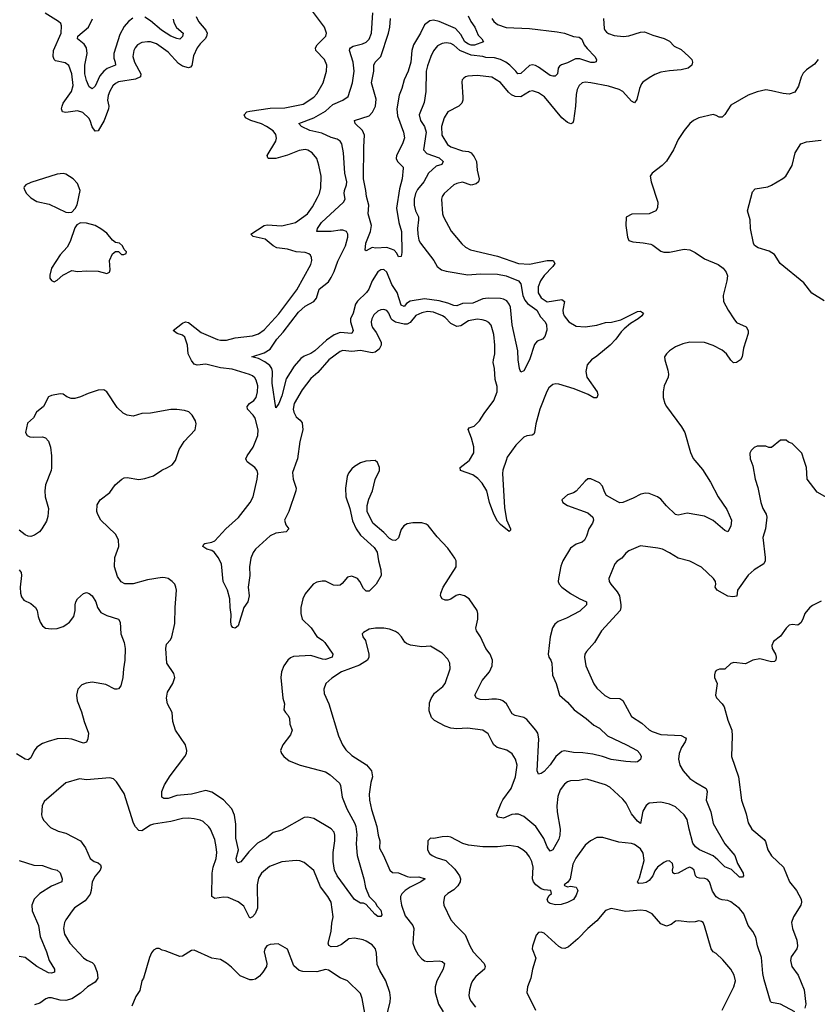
# Model space of a CAD drawing. Header units: inches. Extents: x 1843162 to 1959474, y 907081 to 1016326.
# Tile 271 of 656: x 1910673 to 1916143, y 926270 to 933022. Entities that reach past the tile are written whole.
import ezdxf

# ---------------------------------------------------------------- set-up
doc = ezdxf.new("R2010")
doc.units = ezdxf.units.IN
doc.header["$MEASUREMENT"] = 0
doc.layers.add('B9912', color=7, linetype='Continuous')
doc.layers.add('B9913', color=7, linetype='Continuous')

msp = doc.modelspace()

# ---------------------------------------------------------------- linework, layer by layer
at = {"layer": 'B9912', "color": 5}
for points, elevation in [([(1910891.2, 930000), (1910891, 929949), (1910888.3, 929930), (1910850, 929832.7), (1910844.5, 929790), (1910846.2, 929750), (1910869.2, 929670), (1910865.1, 929614.9), (1910855.8, 929584.2), (1910824.9, 929530), (1910808.4, 929510), (1910773.7, 929486.3), (1910750, 929478.9), (1910730, 929480.5), (1910710, 929489.6), (1910670, 929520.5)], 620), ([(1915303.6, 930000), (1915356.7, 929936.7), (1915410, 929850.4), (1915462.3, 929750), (1915523.2, 929663.2), (1915555.9, 929590), (1915550, 929549.3), (1915530.2, 929509.8), (1915510, 929518.3), (1915430, 929588.7), (1915370, 929618), (1915250, 929638.6), (1915190, 929624.4), (1915170, 929629.8), (1915107.9, 929687.9), (1915070, 929733.5), (1915047.3, 929750), (1914990, 929772.8), (1914965.1, 929774.9), (1914932.3, 929767.7), (1914880.3, 929739.7), (1914810, 929710.6), (1914790, 929709.8), (1914774.7, 929714.7), (1914698, 929758), (1914683.5, 929783.5), (1914670, 929824), (1914650, 929846), (1914590, 929874), (1914570, 929873.2), (1914550, 929857.2), (1914490.4, 929789.6), (1914470, 929777), (1914430, 929762.7), (1914391.3, 929730), (1914398, 929710), (1914430, 929690.7), (1914570, 929640.3), (1914603.6, 929610), (1914609.1, 929590), (1914602.4, 929570), (1914576.9, 929530), (1914560.5, 929479.6), (1914546.7, 929453.3), (1914530, 929438.7), (1914490, 929425.6), (1914450, 929398.3), (1914396.9, 929310), (1914385.1, 929274.9), (1914368, 929190), (1914366.9, 929170), (1914372.9, 929150), (1914391.7, 929130), (1914450, 929087.2), (1914510, 929052.3), (1914560.5, 929030), (1914561.3, 929010), (1914515.2, 928964.8), (1914422.8, 928917.2), (1914365, 928895), (1914343.8, 928876.2), (1914327.7, 928852.3), (1914310.1, 928789.9), (1914297.8, 928670), (1914300.8, 928650), (1914314.9, 928630), (1914322.2, 928610), (1914327.3, 928527.3), (1914352.6, 928470), (1914374.6, 928390), (1914430, 928342.8), (1914475.5, 928290), (1914559, 928230), (1914610, 928183.1), (1914650, 928163.7), (1914704.6, 928110), (1914835.5, 928050), (1914907.3, 928010), (1914925.5, 927990), (1914934.9, 927970), (1914930, 927949), (1914910, 927932.7), (1914894, 927930), (1914830, 927934.3), (1914730, 927947.6), (1914670, 927969.8), (1914604.4, 927984.4), (1914534.3, 927994.3), (1914470, 927997), (1914410, 928007.6), (1914390, 928002.7), (1914350, 927969.8), (1914310, 927911.1), (1914270, 927866.9), (1914250, 927851.8), (1914230, 927849), (1914222.6, 927870), (1914233.6, 928090), (1914226, 928130), (1914213.5, 928150), (1914150, 928223.1), (1914130, 928235.7), (1914070, 928249.8), (1914050, 928262), (1914012.4, 928330), (1913987.3, 928350), (1913970, 928357.8), (1913941.8, 928361.8), (1913910, 928363.2), (1913870, 928357.1), (1913830, 928360.9), (1913805.2, 928370), (1913794.5, 928390), (1913844.8, 928490), (1913896, 928550), (1913912.3, 928590), (1913916.1, 928630), (1913900.3, 928670), (1913869.1, 928710), (1913832.7, 928790), (1913805, 928830), (1913801.5, 928850), (1913814.9, 928910), (1913814.8, 928950), (1913809.8, 928970), (1913755.3, 929050), (1913722.4, 929070), (1913690, 929079.8), (1913667.1, 929072.9), (1913630, 929047.6), (1913610, 929040.2), (1913590, 929040.7), (1913569.7, 929050), (1913558.5, 929070), (1913561.5, 929090), (1913577.6, 929130), (1913667, 929270), (1913667, 929310), (1913658, 929330), (1913610, 929398), (1913535.6, 929475.6), (1913473.8, 929553.8), (1913461.5, 929561.5), (1913430, 929571.8), (1913370, 929571.8), (1913330, 929565.1), (1913306.4, 929550), (1913290, 929526), (1913271.8, 929468.2), (1913249.1, 929450.9), (1913230, 929451.9), (1913210, 929464.4), (1913170, 929506), (1913095.1, 929570), (1913056.3, 929650), (1913055.8, 929690), (1913066.6, 929733.4), (1913092.8, 929790), (1913111.3, 929868.7), (1913141.2, 929930), (1913141.2, 929950), (1913125.6, 929985.6), (1913110, 929999), (1913046.4, 929993.6), (1913010, 929984), (1912970, 929957.2), (1912950, 929941.2), (1912927.3, 929912.7), (1912919.3, 929890), (1912906.7, 929810), (1912910.3, 929750.4), (1912938, 929670), (1912954.4, 929585.6), (1912980.4, 929530), (1913010, 929486.4), (1913103.1, 929403.1), (1913124.9, 929370), (1913134, 929310), (1913150.2, 929250), (1913152.3, 929210), (1913118, 929150), (1913070, 929104), (1913050, 929103.5), (1913030, 929120.5), (1913006, 929170), (1912990.4, 929190.4), (1912950, 929205.5), (1912921.9, 929198.1), (1912885.4, 929154.6), (1912870, 929145), (1912850, 929141.3), (1912824.9, 929144.9), (1912770, 929171.3), (1912747.6, 929172.4), (1912710, 929164.4), (1912684.9, 929150), (1912630, 929084.5), (1912615.2, 929050), (1912600.2, 928990), (1912600.3, 928950), (1912610.3, 928910), (1912672.6, 928852.6), (1912710, 928792), (1912750, 928766.4), (1912765.3, 928750), (1912820.7, 928670), (1912816, 928650), (1912770, 928635.6), (1912750, 928636.2), (1912670, 928662), (1912550, 928655), (1912530, 928646.2), (1912511.6, 928630), (1912484.7, 928590), (1912467.2, 928550), (1912464.1, 928510), (1912478, 928370), (1912489.2, 928330), (1912485.2, 928290), (1912494.7, 928270), (1912514.3, 928250), (1912523.5, 928230), (1912525.6, 928190), (1912542.2, 928150), (1912530, 928118.7), (1912476.3, 928050), (1912462, 928010), (1912467.3, 927990), (1912484, 927970), (1912520.2, 927940.2), (1912597.3, 927910), (1912770, 927865.2), (1912803.2, 927843.2), (1912866.5, 927786.5), (1912873.4, 927770), (1912883.8, 927690), (1912916.8, 927610), (1912970.9, 927510.9), (1912978, 927490), (1912984.8, 927435.2), (1912980.2, 927370), (1912987.5, 927290), (1913033.1, 927130), (1913043.7, 927070), (1913069, 927009), (1913110, 926967.7), (1913124, 926944), (1913150, 926914.9), (1913155.6, 926884.4), (1913150, 926872.7), (1913130, 926871.8), (1913108.2, 926888.2), (1913050, 926955.1), (1913030, 926962.7), (1913010, 926964), (1912970, 926989.4), (1912849.8, 927150), (1912831.8, 927190), (1912823.4, 927250), (1912822.9, 927310), (1912833.2, 927390), (1912834.3, 927430), (1912829.9, 927449.9), (1912810, 927472.7), (1912690, 927545), (1912650, 927554), (1912624.4, 927550), (1912470, 927463.5), (1912410, 927448.3), (1912366.4, 927410), (1912304.3, 927375.7), (1912243.6, 927316.4), (1912190, 927247.1), (1912170, 927239.6), (1912162.6, 927250), (1912158.2, 927270), (1912172.6, 927330), (1912155.8, 927410), (1912154.4, 927505.6), (1912146.7, 927566.7), (1912127, 927610), (1912070, 927671.6), (1911990, 927724.5), (1911950, 927736.1), (1911850.6, 927710.5), (1911750, 927702.3), (1911690, 927682.2), (1911661.8, 927681.8), (1911646.6, 927690), (1911647, 927730), (1911665.7, 927774.3), (1911704.4, 927835.6), (1911805.1, 927970), (1911816.5, 927990), (1911819.4, 928010), (1911808.8, 928050), (1911741.6, 928150), (1911723.7, 928210), (1911719.1, 928270), (1911686.4, 928330), (1911678.8, 928370), (1911687.3, 928410), (1911723.5, 928470), (1911736.9, 928510), (1911730, 928538), (1911681.1, 928610), (1911674.3, 928710), (1911680.4, 928739.6), (1911706.6, 928770), (1911715.6, 928790), (1911737.7, 928882.3), (1911738.3, 928990), (1911747.8, 929110), (1911744.2, 929130), (1911737, 929150), (1911719.3, 929170), (1911690, 929189.5), (1911670, 929195.6), (1911650, 929196.9), (1911550, 929181.2), (1911450, 929152.9), (1911393.6, 929153.6), (1911367.9, 929167.9), (1911343.3, 929203.3), (1911322.7, 929270), (1911325.4, 929334.6), (1911352.4, 929410), (1911350, 929454), (1911330, 929493.6), (1911229.1, 929589.1), (1911207.8, 929627.8), (1911202.8, 929650), (1911204.9, 929695.1), (1911223.5, 929730), (1911290, 929780.3), (1911328.5, 929831.5), (1911373.3, 929870), (1911390, 929879.2), (1911410, 929882.9), (1911490, 929869), (1911530, 929874.9), (1911590, 929894.9), (1911646.4, 929933.6), (1911686, 929950), (1911718, 929970), (1911741.7, 929998.3), (1911742.2, 930000)], 620), ([(1912573.4, 930000), (1912543.1, 929916.9), (1912547.7, 929870), (1912568.2, 929810), (1912567.3, 929790), (1912519.7, 929650), (1912489.5, 929590), (1912497.9, 929557.9), (1912518.7, 929530), (1912500.7, 929510), (1912430, 929500.2), (1912390, 929481.9), (1912290, 929391.7), (1912273, 929367.1), (1912257.5, 929330), (1912247.8, 929270), (1912250.2, 929209.8), (1912239.1, 929130), (1912245.5, 929070), (1912242, 929050), (1912236.3, 929030), (1912208.8, 928990), (1912170, 928866), (1912150, 928849.2), (1912134.5, 928854.5), (1912126.4, 928866.4), (1912121, 928890), (1912122, 928942), (1912115.1, 928990), (1912114.3, 929050), (1912097.7, 929110), (1912069.2, 929170), (1912056.3, 929290), (1912034.7, 929334.7), (1912007.9, 929367.9), (1911990, 929381.4), (1911956, 929390), (1911929.7, 929410.4), (1911934.8, 929425.2), (1911942, 929430), (1911990, 929438.5), (1912011.3, 929448.7), (1912087.4, 929530), (1912172.8, 929607.2), (1912253.5, 929710), (1912274.8, 929750), (1912302, 929870), (1912305.7, 929910), (1912300.3, 929930), (1912285, 929950), (1912233.3, 929990), (1912228, 930000)], 580), ([(1915686.6, 930000), (1915701.4, 929961.4), (1915717.3, 929870), (1915734.6, 929814.6), (1915755.5, 929710), (1915770.6, 929670), (1915791.9, 929631.9), (1915797.1, 929610), (1915787, 929530), (1915770.3, 929470), (1915785.7, 929334.3), (1915784.9, 929310), (1915777.1, 929290), (1915710, 929249.7), (1915670, 929213.3), (1915595.5, 929110), (1915592.2, 929067.8), (1915563.2, 929063.2), (1915530, 929069.3), (1915456, 929110), (1915442.9, 929130), (1915447, 929150), (1915444.5, 929170), (1915432.3, 929190), (1915350, 929267), (1915270, 929309.3), (1915190, 929329.6), (1915130, 929366.6), (1915082, 929390), (1915050, 929398.4), (1914930, 929413.6), (1914850, 929379.6), (1914830, 929363.7), (1914802.8, 929330), (1914770, 929309.3), (1914755.5, 929290), (1914712.7, 929190), (1914716.4, 929170), (1914726.7, 929150), (1914770, 929098.7), (1914785.6, 929070), (1914796.5, 929010), (1914796.5, 928990), (1914790.2, 928970), (1914663.1, 928830), (1914614.9, 928750), (1914560.4, 928690), (1914548.8, 928670), (1914547.2, 928650), (1914555.3, 928590), (1914610, 928467.3), (1914630, 928438), (1914686.6, 928386.6), (1914721, 928370), (1914790, 928366.3), (1914810, 928354), (1914870, 928244.4), (1914939, 928199), (1914990, 928153.1), (1915010, 928141.3), (1915070, 928121.1), (1915210, 928113.2), (1915238.2, 928098.2), (1915243.7, 928090), (1915237.7, 928070), (1915211.3, 928030), (1915195.5, 927990), (1915192.3, 927950), (1915200.7, 927910), (1915222.8, 927870), (1915270, 927818.4), (1915310, 927790.2), (1915381.1, 927750), (1915387.2, 927730), (1915381.4, 927670), (1915412.2, 927590), (1915427.9, 927510), (1915509.5, 927369.5), (1915577.7, 927290), (1915594.9, 927234.9), (1915633.7, 927170), (1915636.3, 927150), (1915630, 927141.2), (1915610, 927142.9), (1915554.1, 927194.1), (1915510, 927212.8), (1915461.7, 927261.7), (1915428, 927288), (1915336.2, 927330), (1915307.1, 927350), (1915290, 927376), (1915263.5, 927470), (1915250, 927538.4), (1915230, 927569.7), (1915170, 927624.4), (1915130, 927642.2), (1915070, 927655.8), (1914990, 927649.6), (1914970, 927632.3), (1914946.2, 927593.8), (1914930, 927509.4), (1914910, 927526), (1914870, 927576.9), (1914831.7, 927650), (1914810, 927677.7), (1914719.4, 927759.4), (1914690, 927775.4), (1914570, 927810.8), (1914550, 927813.1), (1914510, 927804.5), (1914450, 927803.5), (1914430, 927795.4), (1914410, 927778.9), (1914379.8, 927740.2), (1914364.3, 927695.7), (1914357.7, 927630), (1914359, 927590), (1914378.7, 927470), (1914377.8, 927430), (1914370, 927401.6), (1914330, 927329.6), (1914310, 927320.9), (1914290, 927349.6), (1914267, 927407), (1914211.7, 927490), (1914130, 927558.2), (1914093.4, 927573.4), (1914070, 927575), (1914048.4, 927571.6), (1913990, 927546.5), (1913953.9, 927553.9), (1913944.1, 927564.1), (1913942, 927570), (1913975.3, 927650), (1913987.3, 927672.7), (1914044.4, 927750), (1914073.1, 927830), (1914084.4, 927910), (1914073.8, 927950), (1914050, 927988), (1914013.3, 928013.3), (1913948.3, 928030), (1913925.7, 928050), (1913912.6, 928070), (1913885.8, 928125.8), (1913850, 928149.7), (1913743.6, 928163.6), (1913670, 928159), (1913630, 928162.9), (1913590, 928178.2), (1913516.6, 928216.6), (1913496, 928236), (1913481.5, 928281.4), (1913483.5, 928336.5), (1913494.1, 928365.9), (1913517, 928403), (1913574, 928450), (1913591.2, 928470), (1913625.1, 928570), (1913622, 928610), (1913610, 928637.2), (1913570, 928677.2), (1913490, 928725.2), (1913430, 928722), (1913353.6, 928733.6), (1913325.1, 928745.1), (1913314.2, 928754.2), (1913292.3, 928790), (1913270, 928812.3), (1913250, 928826), (1913210, 928842.7), (1913170, 928849.2), (1913114, 928850), (1913070, 928842.7), (1913030, 928819), (1913021, 928810), (1913026, 928790), (1913044.1, 928764.1), (1913066.7, 928670), (1913066.3, 928650), (1913057, 928630), (1913004.2, 928595.8), (1912880.4, 928550), (1912812.4, 928507.6), (1912773, 928470), (1912759.3, 928430), (1912761.7, 928401.7), (1912793, 928330), (1912859.1, 928110), (1912886, 928050), (1912910, 928015.5), (1912950, 927975.8), (1913052, 927912), (1913086.7, 927870), (1913091.5, 927830), (1913080.2, 927790), (1913069.1, 927710), (1913071.3, 927670), (1913084.9, 927604.9), (1913123.2, 927490), (1913130.9, 927430), (1913142.2, 927390), (1913140.5, 927340.4), (1913167.5, 927290), (1913210.2, 927190.2), (1913230, 927173.1), (1913270, 927172.7), (1913330, 927145.3), (1913350, 927141), (1913410, 927145), (1913453, 927130), (1913423.1, 927110), (1913350, 927074.2), (1913316, 927050), (1913293.2, 927026.8), (1913285, 927010), (1913284.3, 926990), (1913291.8, 926950), (1913315.7, 926875.7), (1913368.1, 926810), (1913375.5, 926790), (1913369.2, 926690), (1913382, 926650), (1913405.8, 926610), (1913430, 926582), (1913450, 926567.2), (1913470, 926562.6), (1913549.2, 926569.2), (1913570, 926564.6), (1913587, 926550), (1913576.5, 926510), (1913533, 926430), (1913521.4, 926390), (1913523, 926350), (1913544.3, 926270), (1913577.8, 926217.8)], 640), ([(1914009.3, 930000), (1913986.6, 929933.4), (1913984, 929910), (1913997, 929677), (1914012.6, 929592.6), (1914038.4, 929530), (1914038, 929522), (1914030, 929513.2), (1913970, 929559.2), (1913950, 929582.6), (1913925.2, 929630), (1913894.8, 929710), (1913875.9, 929790), (1913844.3, 929844.3), (1913814.6, 929874.6), (1913779.8, 929899.8), (1913697, 929930), (1913693.6, 929950), (1913754.9, 930000)], 580), ([(1916210, 929743.5), (1916142.6, 929782.6), (1916073.3, 929870), (1916069.4, 929950), (1916053.3, 930000)], 640), ([(1910669.1, 929249.1), (1910682, 929230), (1910684.9, 929210), (1910676.5, 929130), (1910678, 929090), (1910685.1, 929065.1), (1910701.5, 929041.5), (1910750, 929018.4), (1910781.3, 928990), (1910792, 928970), (1910798.9, 928930), (1910812.2, 928890), (1910830, 928865.5), (1910850.3, 928850.3), (1910890, 928844.2), (1910930, 928847.4), (1910970, 928860.3), (1910990, 928872.2), (1911013.6, 928890), (1911043.6, 928930), (1911053.3, 928970), (1911052, 929010), (1911057, 929030), (1911069.4, 929050), (1911110, 929087.3), (1911130, 929094), (1911150, 929087.3), (1911170, 929070.7), (1911195.5, 929030), (1911206.7, 928990), (1911230, 928957.6), (1911270, 928936.5), (1911350, 928910.5), (1911361.3, 928890), (1911365.7, 928810), (1911390.2, 928750.2), (1911394.9, 928710), (1911394.6, 928630), (1911384.2, 928570), (1911380.3, 928510), (1911365.3, 928454.7), (1911350, 928432.7), (1911342, 928430), (1911324, 928430), (1911262.3, 928462.2), (1911170, 928479.7), (1911127.6, 928472.4), (1911099.2, 928460.8), (1911070.4, 928430), (1911061.1, 928390), (1911065.7, 928350), (1911096.6, 928276.6), (1911114.4, 928210), (1911144.9, 928130), (1911139, 928090), (1911130, 928067.3), (1911110, 928061.7), (1911030, 928088.1), (1910987.5, 928092.5), (1910930, 928089.8), (1910867.3, 928072.7), (1910830, 928058.3), (1910790, 928032.6), (1910771.7, 928008.3), (1910750, 927959.6), (1910730, 927946.4), (1910710, 927950.9), (1910650, 927987.4)], 620), ([(1916170, 929034), (1916110, 929004), (1916090, 928989), (1916057.3, 928950), (1916044, 928910), (1916030, 928885.2), (1916010, 928869), (1915970, 928874), (1915950, 928869), (1915930, 928849), (1915890, 928794), (1915842.8, 928757.2), (1915830.6, 928730), (1915833, 928710), (1915855.5, 928670), (1915860.7, 928650), (1915858.8, 928630), (1915850, 928621.2), (1915830, 928619.3), (1915750, 928638), (1915702, 928630), (1915650, 928604), (1915570, 928614), (1915550, 928608), (1915510, 928568), (1915472.7, 928567.3), (1915450, 928558), (1915442, 928550), (1915438, 928530), (1915438, 928510), (1915456, 928470), (1915444.7, 928390), (1915451.1, 928371.1), (1915490, 928331), (1915504, 928310), (1915530, 928218), (1915556.4, 928150), (1915559.5, 928110), (1915554, 927970), (1915602.4, 927830), (1915624.4, 927670), (1915656, 927576), (1915670, 927514.8), (1915694.9, 927470), (1915779.6, 927399.6), (1915787.3, 927387.3), (1915804.9, 927330), (1915828.6, 927288.6), (1915912.2, 927210), (1915953, 927110), (1916001.7, 927050), (1916031.6, 926990), (1916036, 926970), (1916030.3, 926950), (1915980.8, 926870), (1915967.1, 926830), (1915972.1, 926790), (1916001.8, 926710), (1916007.4, 926670), (1916002, 926650), (1915965.1, 926594.9), (1915959, 926570), (1915969.2, 926529.2), (1916013, 926470), (1916053.7, 926370), (1916064.4, 926270), (1916057.6, 926242.4)], 660), ([(1913186, 926174), (1913212.5, 926287.5), (1913215.1, 926315.1), (1913210.5, 926350), (1913184.7, 926430), (1913141.8, 926501.8), (1913124.1, 926544.1), (1913120.2, 926620.2), (1913112.2, 926650), (1913090, 926677.6), (1913050, 926702.2), (1913027.6, 926712.4), (1912970, 926724.5), (1912930, 926718.4), (1912879.6, 926680.4), (1912850, 926666.3), (1912810, 926664.4), (1912792.3, 926672.2), (1912787.8, 926690), (1912809.1, 926770), (1912813, 926827), (1912822, 926870), (1912809.8, 926970), (1912786.6, 927010), (1912736.4, 927076.4), (1912690, 927186.6), (1912622.6, 927242.6), (1912594.1, 927254.2), (1912570, 927256.3), (1912470, 927246.6), (1912386, 927214), (1912330.4, 927170), (1912310, 927135.1), (1912300.6, 927090), (1912303.9, 926930), (1912287.9, 926890), (1912270, 926869.7), (1912250, 926860.5), (1912210, 926943.5), (1912170, 926973.7), (1912103.3, 927003.3), (1912070, 927004.8), (1912010, 926996), (1911989.8, 927009.8), (1911992.5, 927170), (1911999.5, 927210), (1912020.3, 927270), (1912023.8, 927310), (1912019.3, 927350), (1912010, 927401.2), (1911981.1, 927470), (1911970, 927487.3), (1911930, 927522.9), (1911910, 927533), (1911870, 927543), (1911830, 927546.9), (1911790, 927543.9), (1911710, 927522.7), (1911590, 927505.3), (1911570, 927497.6), (1911510, 927460.5), (1911490, 927461.6), (1911465.9, 927485.9), (1911452.3, 927512.2), (1911390, 927715.3), (1911336.6, 927796.6), (1911315.6, 927815.6), (1911290, 927823.7), (1911130, 927809.5), (1911083.4, 927816.6), (1910990, 927789), (1910839.9, 927660.1), (1910826, 927630), (1910823, 927570), (1910827.7, 927550), (1910839.1, 927530), (1910883.4, 927483.4), (1910937.5, 927457.5), (1910990, 927443), (1911090.3, 927390.3), (1911123.4, 927343.4), (1911154.9, 927270), (1911184, 927250), (1911210, 927240.3), (1911226, 927226), (1911230.3, 927210), (1911224.4, 927190), (1911190, 927148.3), (1911169.3, 927110), (1911163.2, 927050), (1911155.8, 927024.2), (1911120.8, 926979.2), (1911049.2, 926930.8), (1911032.7, 926910), (1910988.5, 926850), (1910979.5, 926830), (1910973.7, 926790), (1910980.3, 926750), (1911016.4, 926690), (1911110, 926588.5), (1911132.3, 926572.3), (1911170, 926556.9), (1911183.5, 926543.5), (1911203.8, 926490), (1911209.1, 926450), (1911190, 926421.7), (1911137.6, 926390), (1911090, 926346.2), (1911030, 926308.6), (1910990, 926297.2), (1910950, 926299.2), (1910890, 926314.7), (1910870, 926314.7), (1910852, 926308), (1910810, 926278), (1910774.6, 926265.4)], 640), ([(1915990, 926218), (1915890, 926271.8), (1915830, 926282.7), (1915821.2, 926290), (1915778.3, 926438.3), (1915770, 926482), (1915761.3, 926590), (1915732.9, 926670), (1915721.2, 926730), (1915700.9, 926770), (1915668.4, 926810), (1915640.3, 926890), (1915610, 926926), (1915550, 926972.2), (1915530, 926981.8), (1915490, 926986.1), (1915470, 926993), (1915450, 927007), (1915425.5, 927045.5), (1915405, 927110), (1915390, 927125.8), (1915372.8, 927132.8), (1915335, 927135), (1915320.2, 927140.2), (1915308.8, 927150), (1915298, 927190), (1915283.6, 927203.6), (1915270, 927209.7), (1915250, 927203.9), (1915190, 927168.2), (1915164.1, 927164.1), (1915151.5, 927171.5), (1915149.7, 927190), (1915154.5, 927210), (1915150, 927235.1), (1915130, 927254), (1915110, 927251.6), (1915090, 927242.4), (1915047.9, 927210), (1915030, 927184.2), (1915015.3, 927150), (1914990, 927119.9), (1914970, 927106.4), (1914950, 927099.9), (1914919.1, 927099.1), (1914908.9, 927110), (1914923.1, 927136.9), (1914956.4, 927256.4), (1914950, 927307), (1914930, 927336.4), (1914890, 927365.1), (1914870, 927372.1), (1914780.9, 927380.9), (1914673.1, 927413.1), (1914630, 927413.6), (1914588.7, 927391.3), (1914550, 927360.9), (1914487.1, 927272.9), (1914467.1, 927230), (1914448.2, 927130), (1914433, 927107), (1914407.3, 927090), (1914410, 927084.4), (1914430, 927076.1), (1914450, 927081.1), (1914490, 927072.4), (1914500.1, 927050), (1914490, 927017.7), (1914470, 926989.8), (1914430, 926968.3), (1914386.3, 926953.7), (1914347.4, 926952.6), (1914310, 926961.3), (1914296.5, 926970), (1914291, 926990), (1914303.9, 927016.1), (1914319.3, 927030), (1914314.5, 927050), (1914270, 927054.9), (1914250, 927062.4), (1914212.9, 927090), (1914197.4, 927110), (1914190.7, 927130), (1914195.5, 927210), (1914185.7, 927250), (1914170, 927280.7), (1914150, 927305.6), (1914123.7, 927330), (1914090, 927349.6), (1914030, 927358.7), (1913950, 927349.6), (1913850, 927349.7), (1913750, 927361.1), (1913712.5, 927372.5), (1913630, 927416), (1913610, 927421.2), (1913570, 927419), (1913513.7, 927406.3), (1913490, 927409), (1913471, 927390), (1913470.6, 927330), (1913483.9, 927303.9), (1913501, 927290), (1913530, 927276.3), (1913595.8, 927255.8), (1913657.4, 927197.4), (1913690.1, 927150.1), (1913695.9, 927130), (1913693.4, 927110), (1913677.4, 927082.6), (1913650, 927054.3), (1913608.5, 927030), (1913586.7, 927010), (1913578.4, 926970), (1913581.6, 926950), (1913630.5, 926850), (1913663, 926810), (1913727.1, 926747.1), (1913759.1, 926670), (1913782.8, 926630), (1913858, 926550), (1913865.8, 926530), (1913860.2, 926510), (1913800.4, 926459.6), (1913777.4, 926430), (1913768.9, 926410), (1913758, 926370), (1913754, 926330), (1913757.6, 926310), (1913768.4, 926290), (1913798.7, 926250)], 660), ([(1910670, 927255.6), (1910770, 927224.1), (1910830, 927221.5), (1910890, 927198.2), (1910930, 927190.2), (1910950, 927172.4), (1910963.6, 927130), (1910962.4, 927110), (1910890, 927079), (1910810.2, 927030), (1910771.9, 926990), (1910755.6, 926950), (1910757.7, 926910), (1910801.7, 926810), (1910814, 926734.1), (1910856.8, 926630), (1910875.4, 926570), (1910910.3, 926510), (1910910.4, 926490), (1910890, 926483.5), (1910870, 926486.4), (1910789.9, 926529.9), (1910709.5, 926590), (1910670, 926598.7)], 620), ([(1915490.7, 926229.3), (1915571.3, 926390), (1915582.4, 926430), (1915573.6, 926470), (1915549.5, 926510), (1915495.6, 926575.6), (1915450, 926618), (1915429.2, 926630), (1915415.1, 926650), (1915370, 926808.7), (1915359.3, 926830), (1915350, 926838), (1915330, 926842), (1915304.7, 926835.3), (1915270, 926833.6), (1915190, 926842.9), (1915170, 926839.5), (1915142, 926818), (1915110, 926806.6), (1915070, 926822), (1915009.7, 926889.6), (1914970, 926911.2), (1914930, 926915.4), (1914830, 926906.9), (1914730, 926926), (1914690, 926913.2), (1914630, 926842.7), (1914570, 926789.5), (1914501.7, 926718.3), (1914437, 926663), (1914412.1, 926652.1), (1914390, 926655.6), (1914370, 926667.3), (1914270, 926757.2), (1914250, 926765.2), (1914230, 926762), (1914215.3, 926744.7), (1914190.5, 926669.5), (1914187.7, 926650), (1914212.8, 926587.2), (1914190.4, 926510), (1914179.3, 926450), (1914154.9, 926390), (1914150.5, 926350), (1914210.4, 926230)], 680), ([(1913039.1, 926210), (1913021.6, 926310), (1913010, 926344), (1912921.2, 926430), (1912870, 926452.6), (1912790, 926504.7), (1912770.5, 926509.5), (1912710, 926492.4), (1912615.5, 926495.5), (1912590, 926501.1), (1912553.6, 926533.6), (1912510, 926648.7), (1912445.2, 926685.2), (1912390, 926679.5), (1912367.7, 926670), (1912354, 926650), (1912348.4, 926630), (1912368, 926550), (1912364.9, 926530), (1912340.5, 926490), (1912317.1, 926462.9), (1912290, 926443), (1912270, 926436.9), (1912250, 926437.6), (1912184.9, 926464.9), (1912124.4, 926524.4), (1912090, 926552.7), (1912050, 926577.2), (1911990, 926586), (1911870, 926640.7), (1911850, 926638.4), (1911790, 926601.2), (1911770, 926597.2), (1911670, 926637.2), (1911650, 926641.2), (1911630, 926652.7), (1911610, 926653.2), (1911590, 926642), (1911576.8, 926623.2), (1911562.8, 926590), (1911522, 926450), (1911510.6, 926430), (1911495.6, 926364.4), (1911470, 926324), (1911442.4, 926257.6)], 660)]:
    msp.add_lwpolyline(points, dxfattribs=dict(at, elevation=elevation))
at = {"layer": 'B9913', "color": 5}
for points, elevation in [([(1911883.2, 933043.2), (1911898, 933010), (1911950.2, 932950), (1911957.5, 932930), (1911953.8, 932906.2), (1911944.7, 932890), (1911910, 932856.8), (1911889.4, 932830), (1911865, 932775), (1911852.7, 932707.3), (1911844.3, 932695.7), (1911830, 932691.4), (1911790, 932702.9), (1911761, 932721), (1911690, 932798.4), (1911610, 932856.2), (1911570.3, 932869.7), (1911550, 932870.8), (1911510, 932865.1), (1911481.3, 932850), (1911464, 932830), (1911454.9, 932810), (1911447.8, 932770), (1911459.8, 932730), (1911503.2, 932650), (1911502.3, 932630), (1911466.4, 932613.6), (1911350, 932595.4), (1911330, 932585), (1911312.3, 932567.7), (1911290, 932531.2), (1911278.6, 932501.4), (1911275.8, 932470), (1911283.5, 932430), (1911281.9, 932410), (1911250.9, 932330), (1911210, 932259.7), (1911190, 932256.3), (1911170, 932287.3), (1911156.1, 932330), (1911146, 932346), (1911104.5, 932384.5), (1911070, 932395.8), (1910990, 932384.5), (1910966, 932390), (1910959.8, 932410), (1910963, 932430), (1910971.2, 932450), (1911028.6, 932530), (1911038.5, 932570), (1911030.4, 932650.4), (1911010, 932707.6), (1910984.9, 932724.9), (1910919.3, 932739.3), (1910908.3, 932748.3), (1910901.5, 932770), (1910904.9, 932810), (1910955.9, 932930), (1910960.1, 932980.1), (1910954.8, 932994.8), (1910939.6, 933010), (1910846.9, 933066.9)], 580), ([(1912228, 930000), (1912222.7, 930010), (1912231.8, 930030), (1912274.5, 930090), (1912304.9, 930170), (1912308.5, 930210), (1912286.9, 930290), (1912273.7, 930310), (1912235.3, 930350), (1912231.9, 930370), (1912248.6, 930390), (1912279.2, 930410), (1912293.8, 930430), (1912304.2, 930470), (1912306, 930510), (1912295, 930550), (1912285.4, 930565.4), (1912270, 930579.8), (1912249.3, 930589.3), (1912130, 930625), (1912050, 930633.5), (1911950, 930660.2), (1911890, 930653.2), (1911870, 930659.4), (1911850, 930684.4), (1911828.2, 930730), (1911823.4, 930790), (1911804.9, 930845), (1911790, 930859.3), (1911753.2, 930870), (1911724.5, 930890), (1911790, 930941.2), (1911810, 930950.2), (1911830, 930945.4), (1911917.9, 930877.9), (1912030, 930828.3), (1912050, 930824.3), (1912090, 930823.7), (1912150, 930840.1), (1912270, 930854.8), (1912310, 930866.8), (1912350, 930894.2), (1912450, 931004.5), (1912573.8, 931170), (1912670, 931342), (1912675.8, 931370), (1912674.5, 931390), (1912666.8, 931406.8), (1912655.8, 931415.8), (1912630, 931424.4), (1912570, 931429.9), (1912510, 931448.1), (1912437.4, 931457.4), (1912411.8, 931471.8), (1912356.5, 931516.4), (1912274.7, 931534.7), (1912258, 931550), (1912349.8, 931610), (1912370, 931616.2), (1912470, 931607.2), (1912564.2, 931630), (1912646.2, 931690), (1912680.4, 931739.6), (1912716.3, 931803.7), (1912728.8, 931830), (1912738.4, 931870), (1912739.3, 931950), (1912725.2, 932025.2), (1912709.8, 932069.8), (1912678.7, 932110), (1912650, 932126.6), (1912630, 932131.6), (1912590, 932124.6), (1912510, 932092.5), (1912430, 932070.5), (1912379.3, 932070), (1912374, 932074), (1912369.8, 932090), (1912429, 932190), (1912433.5, 932210), (1912430, 932233.6), (1912410, 932258.7), (1912366, 932290), (1912330, 932306.7), (1912258.9, 932330), (1912221.3, 932350), (1912212.8, 932370), (1912230.7, 932389.3), (1912250, 932394.6), (1912390, 932415.2), (1912490, 932416.6), (1912617.2, 932442.9), (1912690, 932491.3), (1912710, 932514), (1912754.5, 932590), (1912777.8, 932670), (1912780.3, 932710), (1912762.6, 932750), (1912704.2, 932810), (1912700.5, 932830), (1912712.8, 932850), (1912771.6, 932910), (1912777.6, 932930), (1912764.2, 932970), (1912680.9, 933080.9)], 580), ([(1913910.2, 933030), (1913924.7, 933010), (1913950, 932989.4), (1914010, 932968.2), (1914170, 932962.6), (1914358.5, 932938.5), (1914410, 932929.5), (1914470, 932906.3), (1914510, 932901.7), (1914527.3, 932887.3), (1914544.7, 932850), (1914564.5, 932824.5), (1914616.4, 932770), (1914627.7, 932750), (1914626.4, 932733.6), (1914612.3, 932727.7), (1914590, 932727.2), (1914513.6, 932753.6), (1914485.7, 932754.3), (1914430, 932725), (1914387.7, 932712.3), (1914376, 932704), (1914366.5, 932690), (1914361.1, 932650), (1914345.5, 932634.5), (1914330, 932633.7), (1914310, 932640.3), (1914230, 932696.5), (1914210, 932708.1), (1914190, 932712.8), (1914170, 932706.6), (1914110, 932653.3), (1914090, 932649.7), (1914075.3, 932670), (1914033.5, 932710), (1914007.8, 932730), (1913970, 932749.3), (1913930, 932759.6), (1913870, 932761.7), (1913849.3, 932769.3), (1913770, 932777.5), (1913691, 932811), (1913650, 932848), (1913630, 932859.3), (1913596.9, 932863.1), (1913570, 932859.7), (1913538.2, 932841.8), (1913511.5, 932808.5), (1913492.1, 932770), (1913470, 932704.5), (1913461.3, 932670), (1913457.3, 932530), (1913447.1, 932452.9), (1913411.7, 932370), (1913422.2, 932330), (1913450, 932288.7), (1913461.5, 932250), (1913443.2, 932130), (1913464.9, 932104.9), (1913550, 932075.1), (1913578, 932050), (1913567.7, 932030), (1913530, 932017.8), (1913477.1, 931970), (1913444.6, 931910), (1913401.5, 931858.5), (1913386.5, 931830), (1913378.9, 931790), (1913378.1, 931750), (1913387.9, 931710), (1913406.8, 931670), (1913408.6, 931650), (1913401.6, 931590), (1913403.9, 931550), (1913411.1, 931511.1), (1913420.9, 931490), (1913512.7, 931370), (1913536.5, 931330), (1913566.8, 931306.8), (1913597.5, 931297.5), (1913746.7, 931273.3), (1913830, 931280.1), (1913950, 931276.8), (1914010, 931264.8), (1914094.4, 931230), (1914110.9, 931210.9), (1914123.1, 931130), (1914137.7, 931097.7), (1914156.1, 931076.1), (1914220.2, 931030), (1914244.7, 930984.7), (1914277.1, 930950), (1914285.5, 930930), (1914287.1, 930892.9), (1914274.8, 930850), (1914258, 930830), (1914222.9, 930817.1), (1914204.6, 930795.4), (1914170, 930689.4), (1914130, 930614), (1914110, 930604), (1914099.6, 930630), (1914091.6, 930690), (1914089.7, 930750.4), (1914050, 930929), (1914039.5, 931050), (1914030.9, 931070.9), (1914013.5, 931093.4), (1913990, 931106.5), (1913970, 931111), (1913886.7, 931113.3), (1913850, 931106.8), (1913781.2, 931078.8), (1913710, 931076.4), (1913670, 931060.2), (1913650, 931061.2), (1913610, 931078.1), (1913550, 931095), (1913450, 931107.4), (1913350, 931092.2), (1913325.2, 931074.8), (1913310, 931055.4), (1913290, 931063.5), (1913261.9, 931150), (1913225.8, 931205.8), (1913190, 931290.8), (1913170, 931307.8), (1913150, 931306.6), (1913130, 931292.4), (1913090, 931231), (1913066.4, 931173.6), (1913051.4, 931150), (1912990, 931092.2), (1912975.8, 931070), (1912959.5, 931010), (1912941.9, 930970), (1912941, 930950), (1912960.7, 930890), (1912950.6, 930870), (1912870, 930875.9), (1912830, 930860.7), (1912776, 930824), (1912697.7, 930750), (1912670, 930733.5), (1912624.5, 930715.5), (1912602, 930698), (1912554.6, 930645.4), (1912501.2, 930558.8), (1912470, 930441.6), (1912450, 930389.6), (1912430, 930359.3), (1912403.9, 930530), (1912406, 930610), (1912402, 930630), (1912388.4, 930650), (1912354.7, 930674.7), (1912310, 930697.7), (1912265.2, 930710), (1912350, 930737.7), (1912390, 930761.7), (1912436.7, 930830), (1912480.6, 930879.4), (1912584.6, 931015.4), (1912630, 931056.4), (1912689.9, 931090.1), (1912699.9, 931100.1), (1912708.2, 931111.8), (1912727.1, 931172.9), (1912790, 931225.2), (1912810, 931254), (1912830, 931294.9), (1912854.1, 931365.9), (1912906.5, 931470), (1912923.9, 931530), (1912924, 931550), (1912913, 931570), (1912890, 931578.4), (1912870, 931579), (1912810, 931568.4), (1912709.5, 931570), (1912715.1, 931590), (1912743.4, 931630), (1912893.5, 931770), (1912904.5, 931790), (1912898.1, 931830), (1912900.2, 931850), (1912915, 931890), (1912916.5, 931910), (1912902.3, 931970), (1912892.9, 932110), (1912881.5, 932170), (1912871.1, 932190), (1912850, 932203.1), (1912810, 932214.9), (1912744.1, 932244.1), (1912663.1, 932263.1), (1912605.2, 932290), (1912588.2, 932310), (1912690.8, 932350), (1912770, 932394.8), (1912820.5, 932439.5), (1912888.5, 932470), (1912925, 932495), (1912955, 932590), (1912966, 932670), (1912959, 932730), (1912934.6, 932810), (1912938, 932822), (1912941.7, 932830), (1912960, 932840), (1913024, 932856), (1913050, 932866.9), (1913070, 932887.2), (1913085, 932930), (1913094, 933070)], 560), ([(1913747.6, 933047.6), (1913766.7, 933010), (1913794.4, 932970), (1913816.8, 932916.8), (1913843, 932890), (1913853.4, 932870), (1913792.1, 932847.9), (1913770, 932848.3), (1913750, 932854.9), (1913726.3, 932870), (1913699.4, 932919.4), (1913660.6, 932960.6), (1913550, 933010.4), (1913510, 933019.2), (1913485, 933015), (1913450, 932985.8), (1913422.6, 932930), (1913373.4, 932850), (1913362.6, 932810), (1913355, 932730), (1913338.1, 932670), (1913308.9, 932610), (1913293.9, 932550), (1913274.6, 932505.4), (1913260.3, 932410), (1913263.4, 932363.4), (1913304.5, 932250), (1913311, 932211), (1913298.6, 932170), (1913256.1, 932090), (1913255.9, 932070), (1913262.9, 932050), (1913302.6, 932010), (1913303.1, 932003.1), (1913296.6, 931930), (1913277.3, 931862.7), (1913256, 931730), (1913272.6, 931630), (1913290.9, 931569.1), (1913294.7, 931425.3), (1913290, 931397.2), (1913270, 931396), (1913259.8, 931419.8), (1913241.1, 931441.1), (1913190, 931459.5), (1913114.6, 931454.6), (1913090, 931459), (1913050, 931436), (1913041.6, 931441.6), (1913046.3, 931490), (1913078.2, 931570), (1913085.5, 931610), (1913062.6, 931690), (1913067.9, 931750), (1913050.8, 931810), (1913047.4, 931850), (1913029.9, 931929.9), (1913031.9, 932150), (1913038.4, 932230), (1913023.1, 932263.1), (1912973.3, 932310), (1912968.7, 932330), (1913070, 932362.1), (1913092.9, 932387.1), (1913113.7, 932430), (1913117.2, 932477.2), (1913085, 932590), (1913101.2, 932670), (1913101.3, 932710), (1913110.8, 932730), (1913150, 932770.2), (1913202.4, 932930), (1913211.8, 932970), (1913214.8, 933030)], 540), ([(1911448, 933032), (1911419.2, 933010), (1911390, 932975), (1911358.9, 932921.1), (1911317.5, 932790), (1911318, 932758), (1911328.4, 932730), (1911330.2, 932710), (1911272.9, 932687.1), (1911250, 932669.9), (1911222.7, 932637.3), (1911190, 932565.1), (1911170, 932547.8), (1911150, 932560.5), (1911130, 932604.7), (1911119.6, 932650), (1911119.7, 932710), (1911135.2, 932790), (1911131.7, 932830), (1911115.1, 932855.1), (1911068.9, 932890), (1911071.6, 932910), (1911145.2, 932970), (1911172.5, 933027.5)], 560), ([(1911725.2, 933025.2), (1911730, 933003.7), (1911747.2, 932967.2), (1911792.9, 932930), (1911790, 932906.3), (1911770, 932888.8), (1911750, 932891.9), (1911710, 932907.9), (1911646.1, 932950), (1911570, 933015), (1911530, 933038.1)], 560), ([(1914676.8, 933030), (1914682.2, 932962.2), (1914685.5, 932950), (1914697.4, 932937.4), (1914710, 932928), (1914750, 932914.2), (1914813.1, 932906.9), (1914850, 932910.2), (1914930, 932935.8), (1914959, 932939), (1915016, 932916), (1915093.7, 932893.7), (1915130, 932874.4), (1915161.4, 932841.4), (1915210, 932817.1), (1915263, 932770), (1915283, 932750), (1915288.2, 932730), (1915283, 932710), (1915258, 932690), (1915210, 932677), (1915130, 932671.6), (1915070, 932661.4), (1915030, 932646.5), (1914990, 932623.2), (1914946.3, 932593.7), (1914937.2, 932582.8), (1914923.1, 932550), (1914905.4, 932474.6), (1914890, 932452.8), (1914870, 932463.1), (1914810.4, 932530.4), (1914784, 932544), (1914710, 932567), (1914590.1, 932589.9), (1914550, 932593.8), (1914530, 932588.7), (1914509, 932571), (1914496.6, 932543.4), (1914488.4, 932508.3), (1914484.8, 932430), (1914470, 932328), (1914466.4, 932313.6), (1914451.8, 932308.2), (1914430, 932317.2), (1914390, 932349.8), (1914271.9, 932491.9), (1914230, 932519.8), (1914190, 932533), (1914170, 932529.9), (1914110, 932493.6), (1914070, 932495.2), (1914046.1, 932506.1), (1914024.4, 932524.4), (1913970, 932591.8), (1913910, 932626.6), (1913810, 932639.8), (1913746, 932634), (1913730.3, 932629.7), (1913719.3, 932620.7), (1913708.4, 932610), (1913704.6, 932595.4), (1913711.7, 932490), (1913711.6, 932470), (1913705.3, 932450), (1913685.5, 932430), (1913609.2, 932390), (1913584.1, 932350), (1913566.1, 932290), (1913568.9, 932228.9), (1913607.1, 932167.1), (1913630, 932148.9), (1913710, 932123.5), (1913750, 932117.5), (1913768.2, 932108.2), (1913790, 932080.3), (1913806, 932050), (1913810.2, 931990), (1913824, 931930), (1913818.7, 931910), (1913802.9, 931897.1), (1913770, 931886.8), (1913710, 931906.6), (1913670, 931898.4), (1913650, 931888.5), (1913583.6, 931830), (1913570.2, 931810), (1913566, 931790), (1913572.6, 931690), (1913578.3, 931670), (1913630.9, 931570.9), (1913704.9, 931484.9), (1913730, 931462.6), (1913763.7, 931443.7), (1913950, 931400.9), (1914094, 931350), (1914170, 931345.4), (1914290, 931370.7), (1914332.4, 931370), (1914343.2, 931350), (1914330.2, 931330), (1914270, 931267.9), (1914243.9, 931230), (1914229.6, 931190), (1914229.6, 931149.6), (1914250, 931115.5), (1914290, 931086.2), (1914390, 931102.3), (1914408.9, 931090), (1914398.1, 931030), (1914399.4, 931010), (1914407.1, 930990), (1914439.6, 930950), (1914490, 930921.3), (1914550, 930915.7), (1914630, 930927.1), (1914690, 930945.2), (1914732, 930948), (1914796.8, 930963.2), (1914910, 931021.6), (1914930, 931022), (1914950.7, 931010), (1914939.1, 930990), (1914915.5, 930970), (1914861, 930939), (1914817.7, 930902.3), (1914798.1, 930881.9), (1914761.6, 930830), (1914722, 930790), (1914630, 930714.2), (1914594, 930690), (1914565.1, 930654.9), (1914555.1, 930610), (1914561.6, 930570), (1914633.1, 930470), (1914638, 930450), (1914631.7, 930428.3), (1914610, 930429.7), (1914571.6, 930451.6), (1914476, 930490), (1914370, 930523.2), (1914350, 930524.5), (1914330, 930519.7), (1914302.5, 930497.5), (1914287.7, 930472.3), (1914241, 930350), (1914212.8, 930250), (1914204.4, 930190), (1914199.4, 930180.6), (1914188.1, 930171.9), (1914150, 930167.5), (1914130, 930159), (1914075.9, 930104.1), (1914017.1, 930022.9), (1914009.3, 930000)], 580), ([(1916150.3, 932749.7), (1916124.2, 932715.8), (1916070, 932678.7), (1916045.7, 932654.3), (1916032.9, 932627.1), (1916014.6, 932565.4), (1915990, 932524.2), (1915950, 932510.8), (1915910, 932514.7), (1915830, 932534.8), (1915790, 932539.8), (1915730, 932527.6), (1915670, 932505.3), (1915550, 932436.4), (1915508, 932372), (1915490, 932352.6), (1915470, 932352.8), (1915450, 932365.4), (1915430, 932370.9), (1915330, 932348.4), (1915293, 932330), (1915269.2, 932310.8), (1915230, 932261.6), (1915190, 932199.6), (1915156.9, 932130), (1915108.8, 932051.2), (1915078.6, 932021.4), (1915010.7, 931970), (1914997.3, 931950), (1915003.8, 931910), (1915050.5, 931770), (1915047.5, 931732.5), (1915034.8, 931710), (1914990, 931691.5), (1914871.3, 931688.7), (1914832, 931668), (1914830.6, 931610), (1914841.6, 931530), (1914850, 931508), (1914877.6, 931497.6), (1914950, 931491.8), (1915001.8, 931481.8), (1915015.9, 931475.9), (1915070, 931434.4), (1915090, 931428.5), (1915130, 931428.4), (1915230, 931448.4), (1915270, 931442.7), (1915306.1, 931426.1), (1915370, 931381.7), (1915463.2, 931343.2), (1915496.9, 931316.9), (1915518, 931290), (1915526.4, 931266.4), (1915523.2, 931230), (1915496.5, 931130), (1915500.9, 931090), (1915531.7, 931030), (1915570.3, 930970), (1915590, 930946.3), (1915655.7, 930915.7), (1915668.6, 930890), (1915669.4, 930870), (1915636.5, 930770), (1915628.4, 930710), (1915615.5, 930690), (1915590, 930671.8), (1915568.6, 930668.6), (1915550, 930687), (1915520.3, 930730), (1915490, 930755.5), (1915430, 930788.7), (1915370, 930808.6), (1915270, 930809.7), (1915221.1, 930798.9), (1915170, 930777.6), (1915130, 930751.5), (1915108, 930730), (1915096.3, 930710), (1915097.1, 930690), (1915119.2, 930619.2), (1915123.2, 930590), (1915120.2, 930570), (1915093.1, 930510), (1915085.7, 930470), (1915087, 930430), (1915098, 930390), (1915108.3, 930368.3), (1915211.7, 930230), (1915235.6, 930190), (1915273, 930053), (1915292.8, 930012.8), (1915303.6, 930000)], 620), ([(1916190, 931092.9), (1916105.8, 931145.8), (1916050, 931216.8), (1915889.2, 931349.2), (1915850, 931411.5), (1915814.2, 931434.2), (1915736.9, 931456.9), (1915713.4, 931473.4), (1915704.8, 931490), (1915686, 931590), (1915682.6, 931650), (1915665.5, 931710), (1915698.9, 931841.1), (1915718, 931862), (1915803.8, 931876.2), (1915830, 931886.7), (1915906.7, 931933.3), (1915926.6, 931950), (1915970, 932022.8), (1915991.1, 932110), (1916030, 932170.2), (1916070, 932185.2), (1916170, 932196.5)], 620), ([(1913754.9, 930000), (1913757.7, 930002.3), (1913787.3, 930052.7), (1913787.4, 930092.6), (1913771.4, 930151.4), (1913748, 930212), (1913756.1, 930223.9), (1913790, 930234.4), (1913825.5, 930270), (1913857.6, 930322.4), (1913924.8, 930410), (1913947.7, 930470), (1913946.7, 930506.7), (1913934.1, 930554.1), (1913929.1, 930630), (1913921.2, 930670), (1913921.6, 930690), (1913931.9, 930730), (1913932.1, 930790), (1913924, 930864), (1913906.3, 930926.3), (1913890, 930945.1), (1913870, 930957.2), (1913844.7, 930964.7), (1913810, 930967.2), (1913750, 930956.5), (1913697.2, 930922.8), (1913670, 930919), (1913630, 930939.2), (1913590, 930979.9), (1913571.8, 930991.8), (1913510, 931015.7), (1913470, 931021.7), (1913430, 931012.3), (1913390, 930994.2), (1913350, 930946.2), (1913330, 930933.6), (1913310, 930934), (1913250, 930948.4), (1913230, 930960.5), (1913220.2, 930970), (1913203.5, 931010), (1913190, 931028.5), (1913170, 931035.3), (1913150, 931033.1), (1913130, 931024.2), (1913101.9, 930998.1), (1913087.6, 930970), (1913083.5, 930950), (1913085.2, 930930), (1913093.5, 930910), (1913117.8, 930877.8), (1913150.9, 930810.9), (1913151.2, 930790), (1913137.1, 930762.9), (1913110, 930740.9), (1913090, 930736.6), (1913010, 930753), (1912950, 930746.6), (1912890, 930754), (1912870, 930747.3), (1912793.7, 930690), (1912717.2, 930602.8), (1912670, 930562.2), (1912610, 930482.7), (1912556.1, 930390), (1912547.2, 930350), (1912552, 930330), (1912570, 930298.5), (1912596.3, 930276.3), (1912610, 930256.9), (1912614.3, 930210), (1912593.5, 930130), (1912577, 930010), (1912573.4, 930000)], 580), ([(1911742.2, 930000), (1911766.6, 930073.4), (1911801.6, 930130), (1911876.2, 930210), (1911882.4, 930250), (1911878, 930270), (1911856.2, 930310), (1911832.1, 930332.1), (1911802.3, 930342.3), (1911750, 930349.6), (1911710, 930347.8), (1911570, 930324.2), (1911510, 930320.5), (1911450, 930302.8), (1911410, 930309), (1911382.8, 930322.8), (1911341.6, 930361.6), (1911270, 930469.5), (1911250, 930484.2), (1911210, 930480.4), (1911142, 930458), (1911090, 930434.7), (1911050, 930425.1), (1911024.7, 930424.7), (1910995.9, 930435.9), (1910970, 930453.2), (1910950, 930455.3), (1910890, 930444), (1910870, 930435.3), (1910834.8, 930370), (1910788.4, 930331.6), (1910768, 930292), (1910725.3, 930254.7), (1910711.3, 930191.3), (1910724.7, 930170), (1910742, 930162), (1910770, 930158), (1910830, 930162.4), (1910850, 930155.5), (1910870, 930130.8), (1910883.2, 930090), (1910891.3, 930030), (1910891.2, 930000)], 620), ([(1916053.3, 930000), (1916037.2, 930050), (1915970, 930115.3), (1915945.6, 930125.6), (1915930, 930138), (1915890, 930138), (1915830, 930088), (1915810, 930088), (1915790, 930098), (1915730, 930098), (1915711.1, 930088.9), (1915690, 930068), (1915681, 930050), (1915682.8, 930010), (1915686.6, 930000)], 640)]:
    msp.add_lwpolyline(points, dxfattribs=dict(at, elevation=elevation))
at = {"layer": 'B9913', "color": 5, "elevation": 620}
for points in [[(1910970, 931968), (1910930, 931962.6), (1910750, 931906), (1910714.8, 931890), (1910703.9, 931876.1), (1910701.6, 931870), (1910706.7, 931850), (1910720.3, 931830), (1910750, 931801.1), (1910790, 931774), (1910875.8, 931755.8), (1910990, 931703), (1911010, 931698.8), (1911030, 931702.8), (1911054, 931726), (1911067.2, 931752.8), (1911087.3, 931850), (1911070, 931898), (1911039.5, 931930), (1910990, 931962.4)], [(1911090, 931629), (1911064.9, 931615.1), (1911050, 931595.3), (1911018.7, 931501.3), (1910998.9, 931461.1), (1910950, 931409), (1910890, 931318), (1910879.5, 931270), (1910879.5, 931250), (1910890, 931233.4), (1910910, 931224), (1910930, 931234.8), (1910969.4, 931270.6), (1911030, 931302), (1911070, 931296), (1911130, 931300.7), (1911210, 931297.3), (1911270, 931282), (1911288.7, 931291.3), (1911294, 931306), (1911289.3, 931370), (1911310, 931416), (1911330, 931431.3), (1911350, 931432), (1911370, 931412), (1911387.3, 931412.7), (1911402, 931418), (1911406, 931430), (1911390, 931446), (1911378, 931470), (1911358, 931490), (1911330, 931494), (1911310, 931509), (1911270, 931558), (1911228.2, 931588.2), (1911190, 931609.6), (1911130, 931626)]]:
    msp.add_lwpolyline(points, close=True, dxfattribs=at)

doc.saveas('drawing.dxf')
